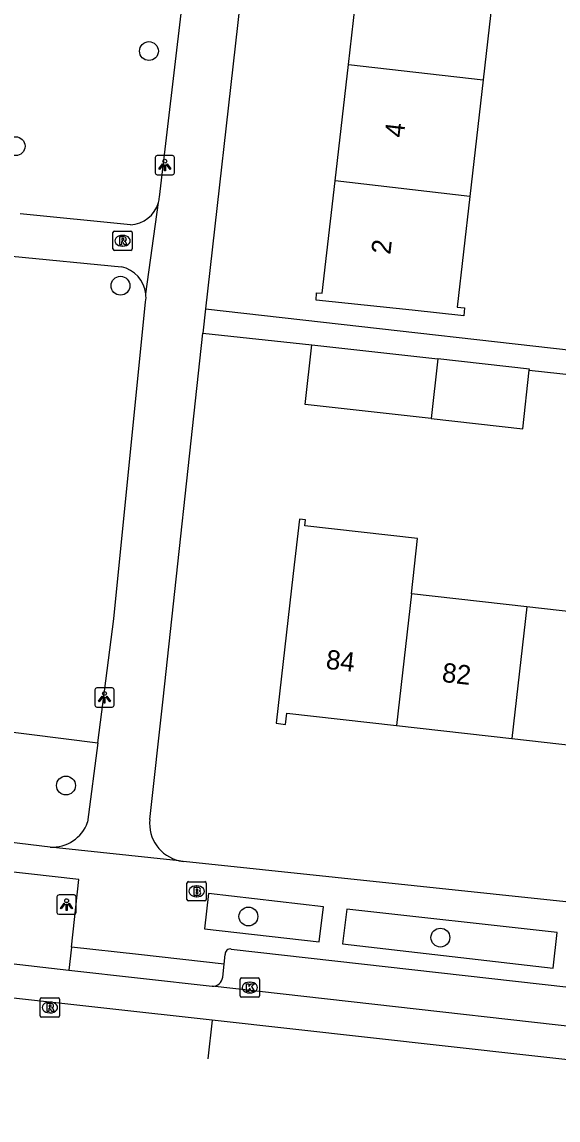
# Model space of a CAD drawing. Extents: x 162026 to 163499, y 387297 to 388169.
# Drawn here: x 162585.7 to 162613.5, y 387361.7 to 387418.6 of the extents above; entities that cross this region are included whole.
import ezdxf

# ---------------------------------------------------------------- set-up
doc = ezdxf.new("R2010")
doc.units = 0
for name, color, linetype in [('IMGEO_Boom', 7, 'Continuous'), ('IMGEO_Brandkraan', 7, 'Continuous'), ('IMGEO_Groenvoorziening', 7, 'Continuous'), ('IMGEO_Kolk', 7, 'Continuous'), ('IMGEO_Lichtpunt', 7, 'Continuous'), ('IMGEO_Muur', 7, 'Continuous'), ('IMGEO_Pand', 7, 'Continuous'), ('IMGEO_Pand_nummerreeks', 7, 'Continuous'), ('IMGEO_Rijbaan_lokaal_gesloten', 7, 'Continuous'), ('IMGEO_Rijbaan_lokaal_open', 7, 'Continuous'), ('IMGEO_Rioolput', 7, 'Continuous'), ('IMGEO_Voetpad_open', 7, 'Continuous')]:
    doc.layers.add(name, color=color, linetype=linetype)

msp = doc.modelspace()

# ---------------------------------------------------------------- linework, layer by layer
at = {"layer": 'IMGEO_Boom'}
for centre in [(162592.281, 387417.12), (162585.365, 387412.186), (162590.804, 387404.95), (162587.979, 387379.022), (162597.438, 387372.231), (162607.39, 387371.136)]:
    msp.add_circle(centre, 0.489, dxfattribs=at)
at = {"layer": 'IMGEO_Brandkraan'}
for p, q in [((162594.251, 387373.111), (162594.251, 387373.963)), ((162594.326, 387374.037), (162595.178, 387374.037)), ((162595.252, 387373.963), (162595.252, 387373.111)), ((162594.739, 387373.817), (162594.764, 387373.817)), ((162595.178, 387373.037), (162594.326, 387373.037)), ((162594.762, 387373.257), (162594.737, 387373.257))]:
    msp.add_line(p, q, dxfattribs=at)
for points in [[(162594.251, 387373.111), (162594.251, 387373.963)], [(162594.326, 387374.037), (162595.178, 387374.037)], [(162595.252, 387373.963), (162595.252, 387373.111)], [(162594.599, 387373.737), (162594.599, 387373.337), (162594.812, 387373.337)], [(162594.83, 387373.737), (162594.599, 387373.737)], [(162594.778, 387373.656), (162594.724, 387373.656), (162594.724, 387373.58)], [(162594.724, 387373.58), (162594.777, 387373.58)], [(162594.786, 387373.504), (162594.724, 387373.504), (162594.724, 387373.423)], [(162594.724, 387373.423), (162594.786, 387373.423)], [(162595.178, 387373.037), (162594.326, 387373.037)]]:
    msp.add_lwpolyline(points, dxfattribs=at)
for centre, radius, start, end in [((162594.328, 387373.961), 0.0765, 91.552, 178.448), ((162594.328, 387373.961), 0.0765, 91.552, 178.448), ((162595.176, 387373.961), 0.0765, 1.552, 88.448), ((162595.176, 387373.961), 0.0765, 1.552, 88.448), ((162594.779, 387373.618), 0.0379, 267.8285, 90.9355), ((162594.787, 387373.463), 0.0404, 269.8759, 90.5077), ((162594.834, 387373.592), 0.145, 59.4692, 91.5367), ((162594.859, 387373.639), 0.0922, 285.5137, 58.1501), ((162594.864, 387373.447), 0.105, 301.3115, 78.989), ((162594.328, 387373.113), 0.0765, 181.552, 268.448), ((162594.328, 387373.113), 0.0765, 181.552, 268.448), ((162594.818, 387373.588), 0.251, 268.6676, 293.5347), ((162595.176, 387373.113), 0.0765, 271.552, 358.448), ((162595.176, 387373.113), 0.0765, 271.552, 358.448)]:
    msp.add_arc(centre, radius, start, end, dxfattribs=at)
for centre, major_axis, ratio, start_param, end_param in [((162594.738, 387373.537), (-0.387, 0.002), 0.722429, 4.712389, 7.853982), ((162594.763, 387373.537), (-0.39, 0.002), 0.717154, 1.570796, 4.712389)]:
    msp.add_ellipse(centre, major_axis=major_axis, ratio=ratio, start_param=start_param, end_param=end_param, dxfattribs=at)
at = {"layer": 'IMGEO_Groenvoorziening'}
msp.add_lwpolyline([(162580.851, 387382.351), (162589.632, 387381.244)], dxfattribs=at)
at = {"layer": 'IMGEO_Kolk'}
for p, q in [((162597.009, 387368.119), (162597.009, 387368.971)), ((162597.084, 387369.045), (162597.936, 387369.045)), ((162597.497, 387368.825), (162597.522, 387368.825)), ((162598.01, 387368.971), (162598.01, 387368.119)), ((162597.52, 387368.265), (162597.495, 387368.265)), ((162597.936, 387368.045), (162597.084, 387368.045))]:
    msp.add_line(p, q, dxfattribs=at)
for points in [[(162597.009, 387368.119), (162597.009, 387368.971)], [(162597.084, 387369.045), (162597.936, 387369.045)], [(162598.01, 387368.971), (162598.01, 387368.119)], [(162597.33, 387368.745), (162597.453, 387368.745), (162597.453, 387368.594), (162597.583, 387368.745), (162597.747, 387368.745), (162597.601, 387368.594), (162597.754, 387368.345), (162597.602, 387368.345), (162597.517, 387368.509), (162597.453, 387368.442), (162597.453, 387368.345), (162597.33, 387368.345), (162597.33, 387368.745)], [(162597.936, 387368.045), (162597.084, 387368.045)]]:
    msp.add_lwpolyline(points, dxfattribs=at)
for centre, start, end in [((162597.086, 387368.969), 91.552, 178.448), ((162597.086, 387368.969), 91.552, 178.448), ((162597.934, 387368.969), 1.552, 88.448), ((162597.934, 387368.969), 1.552, 88.448), ((162597.086, 387368.121), 181.552, 268.448), ((162597.086, 387368.121), 181.552, 268.448), ((162597.934, 387368.121), 271.552, 358.448), ((162597.934, 387368.121), 271.552, 358.448)]:
    msp.add_arc(centre, 0.0765, start, end, dxfattribs=at)
for centre, major_axis, ratio, start_param, end_param in [((162597.496, 387368.545), (-0.387, 0.002), 0.722429, 4.712389, 7.853982), ((162597.521, 387368.545), (-0.39, 0.002), 0.717154, 1.570796, 4.712389)]:
    msp.add_ellipse(centre, major_axis=major_axis, ratio=ratio, start_param=start_param, end_param=end_param, dxfattribs=at)
at = {"layer": 'IMGEO_Lichtpunt'}
for p, q in [((162592.607, 387411.608), (162592.607, 387410.801)), ((162592.607, 387411.608), (162592.607, 387410.801)), ((162593.509, 387411.703), (162592.701, 387411.703)), ((162593.509, 387411.703), (162592.701, 387411.703)), ((162593.603, 387410.801), (162593.603, 387411.608)), ((162593.603, 387410.801), (162593.603, 387411.608)), ((162592.701, 387410.707), (162593.509, 387410.707)), ((162592.701, 387410.707), (162593.509, 387410.707)), ((162589.478, 387383.996), (162589.478, 387383.189)), ((162589.478, 387383.996), (162589.478, 387383.189)), ((162590.38, 387384.091), (162589.572, 387384.091)), ((162590.38, 387384.091), (162589.572, 387384.091)), ((162590.474, 387383.189), (162590.474, 387383.996)), ((162590.474, 387383.189), (162590.474, 387383.996)), ((162589.572, 387383.095), (162590.38, 387383.095)), ((162589.572, 387383.095), (162590.38, 387383.095)), ((162587.511, 387373.251), (162587.511, 387372.444)), ((162587.511, 387373.251), (162587.511, 387372.444)), ((162588.413, 387373.346), (162587.605, 387373.346)), ((162588.413, 387373.346), (162587.605, 387373.346)), ((162588.507, 387372.444), (162588.507, 387373.251)), ((162588.507, 387372.444), (162588.507, 387373.251)), ((162587.605, 387372.35), (162588.413, 387372.35)), ((162587.605, 387372.35), (162588.413, 387372.35))]:
    msp.add_line(p, q, dxfattribs=at)
for points in [[(162592.981, 387411.272), (162593.02, 387411.244), (162592.832, 387410.982), (162592.794, 387411.009), (162592.981, 387411.272)], [(162593.083, 387411.224), (162593.13, 387411.224), (162593.13, 387410.902), (162593.083, 387410.902), (162593.083, 387411.224)], [(162593.193, 387411.244), (162593.231, 387411.271), (162593.418, 387411.009), (162593.379, 387410.981), (162593.193, 387411.244)], [(162589.852, 387383.66), (162589.891, 387383.632), (162589.703, 387383.37), (162589.665, 387383.397), (162589.852, 387383.66)], [(162590.064, 387383.632), (162590.102, 387383.659), (162590.289, 387383.397), (162590.25, 387383.369), (162590.064, 387383.632)], [(162589.954, 387383.612), (162590.001, 387383.612), (162590.001, 387383.29), (162589.954, 387383.29), (162589.954, 387383.612)], [(162587.885, 387372.915), (162587.924, 387372.887), (162587.736, 387372.625), (162587.698, 387372.652), (162587.885, 387372.915)], [(162587.987, 387372.867), (162588.034, 387372.867), (162588.034, 387372.545), (162587.987, 387372.545), (162587.987, 387372.867)], [(162588.097, 387372.887), (162588.135, 387372.914), (162588.322, 387372.652), (162588.283, 387372.624), (162588.097, 387372.887)]]:
    msp.add_lwpolyline(points, dxfattribs=at)
for centre in [(162593.106, 387411.406), (162589.977, 387383.794), (162588.01, 387373.049)]:
    msp.add_circle(centre, 0.0994, dxfattribs=at)
for centre, start, end in [((162592.701, 387411.608), 90, 180), ((162592.701, 387411.608), 90, 180), ((162593.509, 387411.608), 0, 90), ((162593.509, 387411.608), 0, 90), ((162592.701, 387410.801), 180, 270), ((162592.701, 387410.801), 180, 270), ((162593.509, 387410.801), 270, 0), ((162593.509, 387410.801), 270, 360), ((162589.572, 387383.996), 90, 180), ((162589.572, 387383.996), 90, 180), ((162590.38, 387383.996), 0, 90), ((162590.38, 387383.996), 0, 90), ((162589.572, 387383.189), 180, 270), ((162589.572, 387383.189), 180, 270), ((162590.38, 387383.189), 270, 0), ((162590.38, 387383.189), 270, 360), ((162587.605, 387373.251), 90, 180), ((162587.605, 387373.251), 90, 180), ((162588.413, 387373.251), 0, 90), ((162588.413, 387373.251), 0, 90), ((162587.605, 387372.444), 180, 270), ((162587.605, 387372.444), 180, 270), ((162588.413, 387372.444), 270, 0), ((162588.413, 387372.444), 270, 360)]:
    msp.add_arc(centre, 0.0946, start, end, dxfattribs=at)
at = {"layer": 'IMGEO_Muur'}
msp.add_lwpolyline([(162593.023, 387383.496), (162595.072, 387402.493)], dxfattribs=at)
at = {"layer": 'IMGEO_Pand'}
for points in [[(162602.625, 387416.429), (162603.324, 387422.52)], [(162610.307, 387421.719), (162609.608, 387415.628)], [(162601.931, 387410.381), (162602.625, 387416.429)], [(162602.625, 387416.429), (162609.608, 387415.628)], [(162609.608, 387415.628), (162608.914, 387409.58)], [(162608.914, 387409.58), (162608.256, 387403.838), (162608.639, 387403.794), (162608.6, 387403.393), (162605.922, 387403.673), (162600.949, 387404.192), (162600.976, 387404.586), (162601.264, 387404.563), (162601.931, 387410.381)], [(162608.914, 387409.58), (162601.931, 387410.381)], [(162606.914, 387398.063), (162600.377, 387398.791), (162600.719, 387401.886)], [(162600.719, 387401.886), (162607.263, 387401.157)], [(162607.263, 387401.157), (162606.914, 387398.063)], [(162612.001, 387400.575), (162612.007, 387400.629), (162607.263, 387401.157)], [(162606.914, 387398.063), (162611.661, 387397.534), (162612.001, 387400.575)], [(162605.888, 387388.973), (162606.212, 387391.841), (162600.363, 387392.501), (162600.398, 387392.809), (162600.08, 387392.845), (162599.761, 387390.017), (162598.885, 387382.252), (162599.368, 387382.198), (162599.433, 387382.773), (162605.116, 387382.132)], [(162605.888, 387388.973), (162605.116, 387382.132)], [(162611.871, 387388.298), (162605.888, 387388.973)], [(162611.871, 387388.298), (162611.098, 387381.457)], [(162617.819, 387387.627), (162611.871, 387388.298)], [(162605.116, 387382.132), (162611.098, 387381.457)], [(162611.098, 387381.457), (162617.046, 387380.785)]]:
    msp.add_lwpolyline(points, dxfattribs=at)
at = {"layer": 'IMGEO_Rijbaan_lokaal_gesloten'}
for points in [[(162584.68, 387369.838), (162588.126, 387369.446)], [(162588.126, 387369.446), (162595.554, 387368.614)], [(162650.142, 387362.454), (162595.554, 387368.614)], [(162641.754, 387361.673), (162628.24, 387363.206), (162595.563, 387366.85)]]:
    msp.add_lwpolyline(points, dxfattribs=at)
at = {"layer": 'IMGEO_Rijbaan_lokaal_open'}
for points in [[(162595.563, 387366.85), (162584.467, 387368.088), (162584.68, 387369.838)], [(162595.563, 387366.85), (162595.339, 387364.846)]]:
    msp.add_lwpolyline(points, dxfattribs=at)
at = {"layer": 'IMGEO_Rioolput'}
for p, q in [((162590.412, 387406.855), (162590.412, 387407.707)), ((162590.487, 387407.781), (162591.339, 387407.781)), ((162590.9, 387407.561), (162590.925, 387407.561)), ((162591.413, 387407.707), (162591.413, 387406.855)), ((162590.923, 387407.001), (162590.898, 387407.001)), ((162591.339, 387406.781), (162590.487, 387406.781)), ((162586.642, 387367.086), (162586.642, 387367.938)), ((162586.717, 387368.012), (162587.569, 387368.012)), ((162587.13, 387367.792), (162587.155, 387367.792)), ((162587.643, 387367.938), (162587.643, 387367.086)), ((162587.153, 387367.232), (162587.128, 387367.232)), ((162587.569, 387367.012), (162586.717, 387367.012))]:
    msp.add_line(p, q, dxfattribs=at)
for points in [[(162590.412, 387406.855), (162590.412, 387407.707)], [(162590.487, 387407.781), (162591.339, 387407.781)], [(162591.413, 387407.707), (162591.413, 387406.855)], [(162591.001, 387407.479), (162590.749, 387407.481), (162590.749, 387407.081)], [(162590.749, 387407.081), (162590.873, 387407.081), (162590.873, 387407.243), (162590.884, 387407.243)], [(162590.927, 387407.4), (162590.873, 387407.4), (162590.873, 387407.319)], [(162590.873, 387407.319), (162590.925, 387407.319)], [(162590.931, 387407.214), (162591.002, 387407.081), (162591.142, 387407.081), (162591.077, 387407.207)], [(162591.339, 387406.781), (162590.487, 387406.781)], [(162586.642, 387367.086), (162586.642, 387367.938)], [(162586.717, 387368.012), (162587.569, 387368.012)], [(162587.231, 387367.71), (162586.979, 387367.712), (162586.979, 387367.312)], [(162587.643, 387367.938), (162587.643, 387367.086)], [(162586.979, 387367.312), (162587.103, 387367.312), (162587.103, 387367.474), (162587.114, 387367.474)], [(162587.157, 387367.631), (162587.103, 387367.631), (162587.103, 387367.55)], [(162587.103, 387367.55), (162587.155, 387367.55)], [(162587.161, 387367.445), (162587.232, 387367.312), (162587.372, 387367.312), (162587.307, 387367.438)], [(162587.569, 387367.012), (162586.717, 387367.012)]]:
    msp.add_lwpolyline(points, dxfattribs=at)
for centre, radius, start, end in [((162590.489, 387407.705), 0.0765, 91.552, 178.448), ((162590.489, 387407.705), 0.0765, 91.552, 178.448), ((162591.337, 387407.705), 0.0765, 1.552, 88.448), ((162591.337, 387407.705), 0.0765, 1.552, 88.448), ((162590.883, 387407.19), 0.0533, 26.0293, 88.6989), ((162590.909, 387407.508), 0.19, 274.7715, 282.9687), ((162590.933, 387407.304), 0.0964, 77.0061, 93.1865), ((162590.947, 387407.361), 0.0378, 276.6634, 79.6772), ((162591, 387407.369), 0.109, 350.3612, 89.416), ((162590.998, 387407.369), 0.112, 277.5842, 350.9817), ((162590.982, 387407.154), 0.108, 29.5134, 73.7905), ((162590.489, 387406.857), 0.0765, 181.552, 268.448), ((162590.489, 387406.857), 0.0765, 181.552, 268.448), ((162591.337, 387406.857), 0.0765, 271.552, 358.448), ((162591.337, 387406.857), 0.0765, 271.552, 358.448), ((162586.719, 387367.936), 0.0765, 91.552, 178.448), ((162586.719, 387367.936), 0.0765, 91.552, 178.448), ((162587.23, 387367.6), 0.109, 350.3612, 89.416), ((162587.567, 387367.936), 0.0765, 1.552, 88.448), ((162587.567, 387367.936), 0.0765, 1.552, 88.448), ((162587.113, 387367.421), 0.0533, 26.0293, 88.6989), ((162587.139, 387367.739), 0.19, 274.7715, 282.9687), ((162587.163, 387367.535), 0.0964, 77.0061, 93.1865), ((162587.177, 387367.592), 0.0378, 276.6634, 79.6772), ((162587.228, 387367.6), 0.112, 277.5842, 350.9817), ((162587.212, 387367.385), 0.108, 29.5134, 73.7905), ((162586.719, 387367.088), 0.0765, 181.552, 268.448), ((162586.719, 387367.088), 0.0765, 181.552, 268.448), ((162587.567, 387367.088), 0.0765, 271.552, 358.448), ((162587.567, 387367.088), 0.0765, 271.552, 358.448)]:
    msp.add_arc(centre, radius, start, end, dxfattribs=at)
for centre, major_axis, ratio, start_param, end_param in [((162590.899, 387407.281), (-0.387, 0.002), 0.722429, 4.712389, 7.853982), ((162590.924, 387407.281), (-0.39, 0.002), 0.717154, 1.570796, 4.712389), ((162587.129, 387367.512), (-0.387, 0.002), 0.722429, 4.712389, 7.853982), ((162587.154, 387367.512), (-0.39, 0.002), 0.717154, 1.570796, 4.712389)]:
    msp.add_ellipse(centre, major_axis=major_axis, ratio=ratio, start_param=start_param, end_param=end_param, dxfattribs=at)
at = {"layer": 'IMGEO_Voetpad_open'}
for points in [[(162602.34, 387466.849), (162595.213, 387403.744)], [(162592.822, 387409.537), (162595.932, 387435.945)], [(162592.118, 387404.53), (162592.769, 387409.257)], [(162591.321, 387408.112), (162585.607, 387408.675)], [(162585.164, 387406.489), (162590.861, 387405.926)], [(162589.632, 387381.244), (162590.457, 387387.676), (162592.109, 387404.107)], [(162595.213, 387403.744), (162595.072, 387402.493)], [(162595.213, 387403.744), (162620.299, 387400.911), (162620.585, 387403.439)], [(162592.327, 387377.265), (162593.023, 387383.496), (162595.072, 387402.493)], [(162595.072, 387402.493), (162600.719, 387401.886)], [(162612.001, 387400.575), (162614.385, 387400.308)], [(162589.632, 387381.244), (162589.102, 387377.116)], [(162587.156, 387375.83), (162581.714, 387376.483)], [(162593.852, 387375.123), (162587.156, 387375.83)], [(162588.256, 387370.642), (162588.638, 387374.157), (162579.414, 387375.191)], [(162708.34, 387362.452), (162622.081, 387372.119), (162594.077, 387375.086)], [(162595.369, 387373.421), (162595.154, 387371.599), (162601.11, 387370.923), (162601.332, 387372.732), (162595.369, 387373.421)], [(162602.537, 387372.616), (162602.311, 387370.812), (162613.232, 387369.558), (162613.442, 387371.396), (162602.537, 387372.616)], [(162588.256, 387370.642), (162588.126, 387369.446)], [(162596.179, 387369.755), (162591.734, 387370.264), (162588.256, 387370.642)], [(162596.549, 387370.535), (162628.788, 387366.907), (162649.599, 387364.537)], [(162596.179, 387369.755), (162596.236, 387370.263)], [(162596.104, 387369.09), (162596.179, 387369.755)]]:
    msp.add_lwpolyline(points, dxfattribs=at)
for centre, radius, start, end in [((162591.248, 387409.692), 1.582, 272.6332, 344.0369), ((162591.281, 387409.684), 1.548, 343.9994, 354.5637), ((162590.52, 387404.355), 1.608, 6.2533, 77.7483), ((162590.579, 387404.351), 1.55, 350.935, 6.6272), ((162587.25, 387377.804), 1.976, 267.2816, 339.6352), ((162594.287, 387377.046), 1.972, 173.6355, 257.2626), ((162594.263, 387376.917), 1.84, 257.11, 264.2132), ((162596.477, 387370.302), 0.244, 72.8153, 189.1666), ((162595.585, 387369.134), 0.521, 266.6347, 355.1147)]:
    msp.add_arc(centre, radius, start, end, dxfattribs=at)

# ---------------------------------------------------------------- texts
at = {"layer": 'IMGEO_Pand_nummerreeks'}
for s, rotation, p in [('4', 83.457, (162605.488, 387412.603)), ('2', 83.457, (162604.793, 387406.543)), ('84', 353.5614, (162601.422, 387385.084)), ('82', 353.5614, (162607.44, 387384.405))]:
    msp.add_text(s, height=1, rotation=rotation, dxfattribs=at).set_placement(p)

doc.saveas('drawing.dxf')
